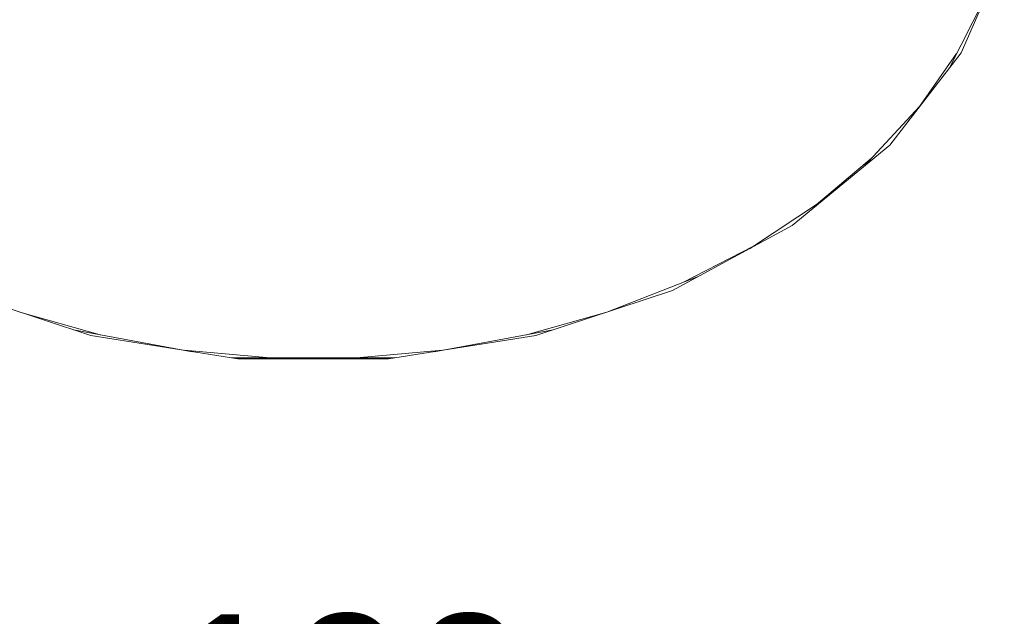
# Model space of a CAD drawing. Header units: millimetres. Extents: x 321 to 585, y -277 to 9.
# Tile 266 of 656: x 478.804 to 480.062, y -195.525 to -194.762. Entities that reach past the tile are written whole.
import ezdxf

# ---------------------------------------------------------------- set-up
doc = ezdxf.new("R2010")
doc.units = ezdxf.units.MM
doc.header["$MEASUREMENT"] = 0
doc.linetypes.add('NULL', pattern=[0])
for name, color, linetype, lineweight in [('IFC-Elemento de mobília-Contorno', 152, 'Continuous', 5), ('IFC-Elemento terminal-Contorno', 253, 'Continuous', 5), ('TQ-Textos conduto', 7, 'Continuous', 9)]:
    doc.layers.add(name, color=color, linetype=linetype, lineweight=lineweight)
doc.styles.add('Arial', font='arial.ttf')

msp = doc.modelspace()

# ---------------------------------------------------------------- linework, layer by layer
at = {"layer": 'IFC-Elemento de mobília-Contorno', "color": 7, "lineweight": 5}
for p, q in [((480.007, -194.8047), (480.0622, -194.6781)), ((479.9157, -194.9225), (480.007, -194.8047)), ((479.791, -195.0256), (479.9157, -194.9225)), ((479.6379, -195.1085), (479.791, -195.0256)), ((478.7198, -195.1085), (478.8945, -195.1664)), ((479.4633, -195.1664), (479.6379, -195.1085)), ((478.8945, -195.1664), (479.0826, -195.1962)), ((479.2752, -195.1962), (479.4633, -195.1664)), ((479.0826, -195.1962), (479.2752, -195.1962))]:
    msp.add_line(p, q, dxfattribs=at)
at = {"layer": 'IFC-Elemento terminal-Contorno', "color": 7, "lineweight": 5}
for p, q in [((479.9916, -194.8245), (480.0384, -194.7327)), ((479.9528, -194.8744), (480.0013, -194.8055)), ((479.8835, -194.9491), (479.954, -194.873)), ((479.8217, -194.9989), (479.8926, -194.9392)), ((479.7363, -195.0552), (479.8298, -194.9935)), ((479.6512, -195.0983), (479.7408, -195.0522)), ((479.5542, -195.1362), (479.6709, -195.0906)), ((478.8037, -195.1363), (478.9064, -195.1653)), ((479.4513, -195.1653), (479.5541, -195.1363)), ((478.8723, -195.159), (479.0241, -195.1869)), ((479.3336, -195.1869), (479.4854, -195.159)), ((479.0138, -195.185), (479.1236, -195.1949)), ((479.2342, -195.1949), (479.344, -195.185)), ((479.0748, -195.1949), (479.283, -195.1949))]:
    msp.add_line(p, q, dxfattribs=at)

# ---------------------------------------------------------------- texts
at = {"layer": 'TQ-Textos conduto', "linetype": 'NULL', "insert": (479.1367, -195.7282), "char_height": 0.2, "width": 1.273476, "attachment_point": 8, "line_spacing_factor": 0.6, "style": 'Arial'}
msp.add_mtext('ø100', dxfattribs=at)

doc.saveas('drawing.dxf')
